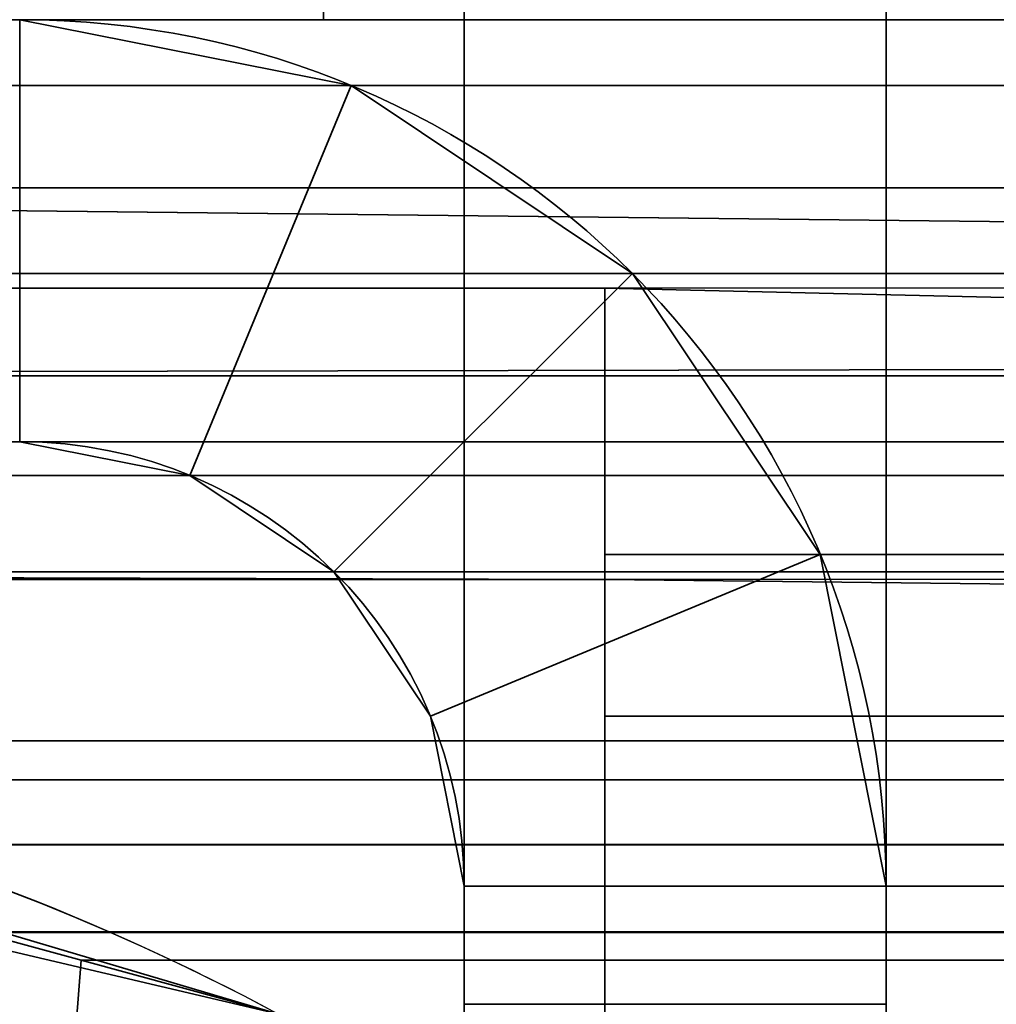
# Model space of a CAD drawing. Header units: millimetres. Extents: x -603 to 3703, y -120 to 249.
# Tile 889 of 1056: x 2495.92 to 2499.39, y 13.3 to 16.8. Entities that reach past the tile are written whole.
import ezdxf

# ---------------------------------------------------------------- set-up
doc = ezdxf.new("R2010")
doc.units = ezdxf.units.MM
doc.layers.add('151', color=7, linetype='Continuous', true_color=0xffffff)

# ---------------------------------------------------------------- blocks, each defined once
blk = doc.blocks.new('UG_SURFACE_003')
at = {"layer": '151', "color": 252, "linetype": 'Continuous', "lineweight": 35}
for points in [[(3702.5001, -30, 2213.0001), (3702.5001, 229.8, 2213.0001), (2297.4999, 229.8, 2213.0001), (2297.4999, -30, 2213.0001)], [(2447.5, -30, 2063), (2447.5, 229.8, 2063), (3552.5, 229.8, 2063), (3552.5, -30, 2063)]]:
    blk.add_3dface(points, dxfattribs=at)
blk = doc.blocks.new('UG_SURFACE_199')
at = {"layer": '151', "color": 41, "linetype": 'Continuous', "lineweight": 35}
for points in [[(2497, 18.8, -5), (2497, 16.8, -5), (2491.4999, 16.8, -5), (2490, 18.3, -5)], [(2490, 18.3, 2018.5001), (2491.4999, 16.8, 2017), (2497, 16.8, 2011.4999), (2497, 18.8, 2011.4999)], [(2497, 18.8, 2011.4999), (2497, 16.8, 2011.4999), (2497, 16.8, -5), (2497, 18.8, -5)], [(2491.4999, 16.8, 2017), (2491.4999, 16.8, -5), (2497, 16.8, -5), (2497, 16.8, 2011.4999)]]:
    blk.add_3dface(points, dxfattribs=at)
blk = doc.blocks.new('UG_SURFACE_206')
at = {"layer": '151', "color": 41, "linetype": 'Continuous', "lineweight": 35}
for points in [[(2497, 18.8, 2011.4999), (2497, 16.8, 2011.4999), (2491.4999, 16.8, 2017), (2490, 18.3, 2018.5001)], [(3503, 18.8, 2011.4999), (3503, 16.8, 2011.4999), (2497, 16.8, 2011.4999), (2497, 18.8, 2011.4999)], [(3508.5001, 16.8, 2017), (3510, 18.3, 2018.5001), (2490, 18.3, 2018.5001), (2491.4999, 16.8, 2017)], [(3503, 16.8, 2011.4999), (3508.5001, 16.8, 2017), (2491.4999, 16.8, 2017), (2497, 16.8, 2011.4999)]]:
    blk.add_3dface(points, dxfattribs=at)
blk = doc.blocks.new('UG_SURFACE_220')
at = {"layer": '151', "color": 252, "linetype": 'Continuous', "lineweight": 35}
for points in [[(2499.0001, 18.3, 65.3), (2499.0001, 13.3, 65.3), (2497.4999, 13.3, 65.3), (2497.4999, 18.3, 65.3)], [(2499.0001, 13.3, 76.7), (2499.0001, 18.3, 76.7), (2497.4999, 18.3, 76.7), (2497.4999, 13.3, 76.7)], [(2497.4999, 13.3, 1936.7), (2499.0001, 13.3, 1936.7), (2499.0001, 18.3, 1936.7), (2497.4999, 18.3, 1936.7)], [(2499.0001, 13.3, 1925.3), (2497.4999, 13.3, 1925.3), (2497.4999, 18.3, 1925.3), (2499.0001, 18.3, 1925.3)], [(2497.4999, 13.3, 1626.7), (2499.0001, 13.3, 1626.7), (2499.0001, 18.3, 1626.7), (2497.4999, 18.3, 1626.7)], [(2499.0001, 18.3, 1615.3001), (2499.0001, 13.3, 1615.3001), (2497.4999, 13.3, 1615.3001), (2497.4999, 18.3, 1615.3001)], [(2499.0001, 13.3, 1316.7), (2499.0001, 18.3, 1316.7), (2497.4999, 18.3, 1316.7), (2497.4999, 13.3, 1316.7)], [(2499.0001, 18.3, 1305.3), (2499.0001, 13.3, 1305.3), (2497.4999, 13.3, 1305.3), (2497.4999, 18.3, 1305.3)], [(2497.4999, 13.3, 1006.7), (2499.0001, 13.3, 1006.7), (2499.0001, 18.3, 1006.7), (2497.4999, 18.3, 1006.7)], [(2499.0001, 18.3, 995.3), (2499.0001, 13.3, 995.3), (2497.4999, 13.3, 995.3), (2497.4999, 18.3, 995.3)], [(2499.0001, 13.3, 696.7), (2499.0001, 18.3, 696.7), (2497.4999, 18.3, 696.7), (2497.4999, 13.3, 696.7)], [(2499.0001, 18.3, 685.3), (2499.0001, 13.3, 685.3), (2497.4999, 13.3, 685.3), (2497.4999, 18.3, 685.3)], [(2499.0001, 18.3, 375.3), (2499.0001, 13.3, 375.3), (2497.4999, 13.3, 375.3), (2497.4999, 18.3, 375.3)], [(2497.4999, 13.3, 76.7), (2497.4999, 18.3, 65.3), (2497.4999, 13.3, 65.3)], [(2497.4999, 13.3, 76.7), (2497.4999, 18.3, 76.7), (2497.4999, 18.3, 65.3)], [(2497.4999, 13.3, 386.7), (2497.4999, 18.3, 375.3), (2497.4999, 13.3, 375.3)], [(2497.4999, 13.3, 386.7), (2497.4999, 18.3, 386.7), (2497.4999, 18.3, 375.3)], [(2497.4999, 13.3, 1006.7), (2497.4999, 18.3, 1006.7), (2497.4999, 18.3, 995.3), (2497.4999, 13.3, 995.3)], [(2497.4999, 13.3, 1316.7), (2497.4999, 18.3, 1316.7), (2497.4999, 18.3, 1305.3), (2497.4999, 13.3, 1305.3)], [(2497.4999, 13.3, 696.7), (2497.4999, 18.3, 685.3), (2497.4999, 13.3, 685.3)], [(2497.4999, 13.3, 696.7), (2497.4999, 18.3, 696.7), (2497.4999, 18.3, 685.3)], [(2497.4999, 13.3, 1626.7), (2497.4999, 18.3, 1626.7), (2497.4999, 18.3, 1615.3001), (2497.4999, 13.3, 1615.3001)], [(2497.4999, 13.3, 1936.7), (2497.4999, 18.3, 1936.7), (2497.4999, 18.3, 1925.3), (2497.4999, 13.3, 1925.3)], [(2497.4999, 13.3, 386.7), (2499.0001, 13.3, 386.7), (2499.0001, 18.3, 386.7), (2497.4999, 18.3, 386.7)], [(2499.0001, 13.3, 1925.3), (2499.0001, 18.3, 1936.7), (2499.0001, 13.3, 1936.7)], [(2499.0001, 13.3, 1925.3), (2499.0001, 18.3, 1925.3), (2499.0001, 18.3, 1936.7)], [(2499.0001, 13.3, 1615.3001), (2499.0001, 18.3, 1615.3001), (2499.0001, 18.3, 1626.7), (2499.0001, 13.3, 1626.7)], [(2499.0001, 13.3, 1305.3), (2499.0001, 18.3, 1305.3), (2499.0001, 18.3, 1316.7), (2499.0001, 13.3, 1316.7)], [(2499.0001, 13.3, 995.3), (2499.0001, 18.3, 995.3), (2499.0001, 18.3, 1006.7), (2499.0001, 13.3, 1006.7)], [(2499.0001, 13.3, 685.3), (2499.0001, 18.3, 685.3), (2499.0001, 18.3, 696.7), (2499.0001, 13.3, 696.7)], [(2499.0001, 13.3, 375.3), (2499.0001, 18.3, 375.3), (2499.0001, 18.3, 386.7), (2499.0001, 13.3, 386.7)], [(2499.0001, 13.3, 65.3), (2499.0001, 18.3, 65.3), (2499.0001, 18.3, 76.7), (2499.0001, 13.3, 76.7)], [(2495.9199, 15.3, 2009.0001), (2496.5246, 15.1797, 2009.0001), (2497.0987, 16.5655, 2009.0001), (2495.9199, 16.8, 2009.0001)], [(2497.0987, 16.5655, 2009.0001), (2497.0987, 16.5655, 1939.2), (2495.9199, 16.8, 1939.2), (2495.9199, 16.8, 2009.0001)], [(2495.9199, 16.8, -7), (2497.0987, 16.5655, -7), (2496.5246, 15.1797, -7), (2495.9199, 15.3, -7)], [(2497.0987, 16.5655, 62.8), (2497.0987, 16.5655, -7), (2495.9199, 16.8, -7), (2495.9199, 16.8, 62.8)], [(2495.9199, 15.3, 62.8), (2496.5246, 15.1797, 62.8), (2497.0987, 16.5655, 62.8), (2495.9199, 16.8, 62.8)], [(2495.9199, 16.8, 1939.2), (2497.0987, 16.5655, 1939.2), (2496.5246, 15.1797, 1939.2), (2495.9199, 15.3, 1939.2)], [(2495.9199, 15.3, 1922.7999), (2496.5246, 15.1797, 1922.7999), (2497.0987, 16.5655, 1922.7999), (2495.9199, 16.8, 1922.7999)], [(2497.0987, 16.5655, 1922.7999), (2497.0987, 16.5655, 1629.2), (2495.9199, 16.8, 1629.2), (2495.9199, 16.8, 1922.7999)], [(2495.9199, 16.8, 1629.2), (2497.0987, 16.5655, 1629.2), (2496.5246, 15.1797, 1629.2), (2495.9199, 15.3, 1629.2)], [(2495.9199, 15.3, 1612.8), (2496.5246, 15.1797, 1612.8), (2497.0987, 16.5655, 1612.8), (2495.9199, 16.8, 1612.8)], [(2497.0987, 16.5655, 1612.8), (2497.0987, 16.5655, 1319.2), (2495.9199, 16.8, 1319.2), (2495.9199, 16.8, 1612.8)], [(2495.9199, 16.8, 1319.2), (2497.0987, 16.5655, 1319.2), (2496.5246, 15.1797, 1319.2), (2495.9199, 15.3, 1319.2)], [(2495.9199, 15.3, 1302.8001), (2496.5246, 15.1797, 1302.8001), (2497.0987, 16.5655, 1302.8001), (2495.9199, 16.8, 1302.8001)], [(2497.0987, 16.5655, 1302.8001), (2497.0987, 16.5655, 1009.2), (2495.9199, 16.8, 1009.2), (2495.9199, 16.8, 1302.8001)], [(2495.9199, 16.8, 1009.2), (2497.0987, 16.5655, 1009.2), (2496.5246, 15.1797, 1009.2), (2495.9199, 15.3, 1009.2)], [(2495.9199, 15.3, 992.8), (2496.5246, 15.1797, 992.8), (2497.0987, 16.5655, 992.8), (2495.9199, 16.8, 992.8)], [(2497.0987, 16.5655, 992.8), (2497.0987, 16.5655, 699.2), (2495.9199, 16.8, 699.2), (2495.9199, 16.8, 992.8)], [(2495.9199, 16.8, 699.2), (2497.0987, 16.5655, 699.2), (2496.5246, 15.1797, 699.2), (2495.9199, 15.3, 699.2)], [(2495.9199, 15.3, 682.8), (2496.5246, 15.1797, 682.8), (2497.0987, 16.5655, 682.8), (2495.9199, 16.8, 682.8)], [(2497.0987, 16.5655, 682.8), (2497.0987, 16.5655, 389.2), (2495.9199, 16.8, 389.2), (2495.9199, 16.8, 682.8)], [(2495.9199, 16.8, 389.2), (2497.0987, 16.5655, 389.2), (2496.5246, 15.1797, 389.2), (2495.9199, 15.3, 389.2)], [(2497.0987, 16.5655, 372.8), (2497.0987, 16.5655, 79.2), (2495.9199, 16.8, 79.2), (2495.9199, 16.8, 372.8)], [(2495.9199, 16.8, 79.2), (2497.0987, 16.5655, 79.2), (2496.5246, 15.1797, 79.2), (2495.9199, 15.3, 79.2)], [(2495.9199, 15.3, 372.8), (2496.5246, 15.1797, 372.8), (2497.0987, 16.5655, 372.8), (2495.9199, 16.8, 372.8)], [(2496.5246, 15.1797, 2009.0001), (2497.0372, 14.8372, 2009.0001), (2498.0979, 15.8979, 2009.0001), (2497.0987, 16.5655, 2009.0001)], [(2497.0987, 16.5655, -7), (2498.0979, 15.8979, -7), (2497.0372, 14.8372, -7), (2496.5246, 15.1797, -7)], [(2496.5246, 15.1797, 62.8), (2497.0372, 14.8372, 62.8), (2498.0979, 15.8979, 62.8), (2497.0987, 16.5655, 62.8)], [(2497.0987, 16.5655, 1939.2), (2498.0979, 15.8979, 1939.2), (2497.0372, 14.8372, 1939.2), (2496.5246, 15.1797, 1939.2)], [(2496.5246, 15.1797, 1922.7999), (2497.0372, 14.8372, 1922.7999), (2498.0979, 15.8979, 1922.7999), (2497.0987, 16.5655, 1922.7999)], [(2497.0987, 16.5655, 1629.2), (2498.0979, 15.8979, 1629.2), (2497.0372, 14.8372, 1629.2), (2496.5246, 15.1797, 1629.2)], [(2496.5246, 15.1797, 1612.8), (2497.0372, 14.8372, 1612.8), (2498.0979, 15.8979, 1612.8), (2497.0987, 16.5655, 1612.8)], [(2497.0987, 16.5655, 1319.2), (2498.0979, 15.8979, 1319.2), (2497.0372, 14.8372, 1319.2), (2496.5246, 15.1797, 1319.2)], [(2496.5246, 15.1797, 1302.8001), (2497.0372, 14.8372, 1302.8001), (2498.0979, 15.8979, 1302.8001), (2497.0987, 16.5655, 1302.8001)], [(2497.0987, 16.5655, 1009.2), (2498.0979, 15.8979, 1009.2), (2497.0372, 14.8372, 1009.2), (2496.5246, 15.1797, 1009.2)], [(2496.5246, 15.1797, 992.8), (2497.0372, 14.8372, 992.8), (2498.0979, 15.8979, 992.8), (2497.0987, 16.5655, 992.8)], [(2497.0987, 16.5655, 699.2), (2498.0979, 15.8979, 699.2), (2497.0372, 14.8372, 699.2), (2496.5246, 15.1797, 699.2)], [(2496.5246, 15.1797, 682.8), (2497.0372, 14.8372, 682.8), (2498.0979, 15.8979, 682.8), (2497.0987, 16.5655, 682.8)], [(2497.0987, 16.5655, 389.2), (2498.0979, 15.8979, 389.2), (2497.0372, 14.8372, 389.2), (2496.5246, 15.1797, 389.2)], [(2497.0987, 16.5655, 79.2), (2498.0979, 15.8979, 79.2), (2497.0372, 14.8372, 79.2), (2496.5246, 15.1797, 79.2)], [(2496.5246, 15.1797, 372.8), (2497.0372, 14.8372, 372.8), (2498.0979, 15.8979, 372.8), (2497.0987, 16.5655, 372.8)], [(2498.0979, 15.8979, 2009.0001), (2498.0979, 15.8979, 1939.2), (2497.0987, 16.5655, 1939.2), (2497.0987, 16.5655, 2009.0001)], [(2498.0979, 15.8979, 62.8), (2498.0979, 15.8979, -7), (2497.0987, 16.5655, -7), (2497.0987, 16.5655, 62.8)], [(2498.0979, 15.8979, 1922.7999), (2498.0979, 15.8979, 1629.2), (2497.0987, 16.5655, 1629.2), (2497.0987, 16.5655, 1922.7999)], [(2498.0979, 15.8979, 1612.8), (2498.0979, 15.8979, 1319.2), (2497.0987, 16.5655, 1319.2), (2497.0987, 16.5655, 1612.8)], [(2498.0979, 15.8979, 1302.8001), (2498.0979, 15.8979, 1009.2), (2497.0987, 16.5655, 1009.2), (2497.0987, 16.5655, 1302.8001)], [(2498.0979, 15.8979, 992.8), (2498.0979, 15.8979, 699.2), (2497.0987, 16.5655, 699.2), (2497.0987, 16.5655, 992.8)], [(2498.0979, 15.8979, 682.8), (2498.0979, 15.8979, 389.2), (2497.0987, 16.5655, 389.2), (2497.0987, 16.5655, 682.8)], [(2498.0979, 15.8979, 372.8), (2498.0979, 15.8979, 79.2), (2497.0987, 16.5655, 79.2), (2497.0987, 16.5655, 372.8)], [(2498.7655, 14.8987, 2009.0001), (2498.0979, 15.8979, 2009.0001), (2497.0372, 14.8372, 2009.0001), (2497.3798, 14.3246, 2009.0001)], [(2497.3798, 14.3246, -7), (2497.0372, 14.8372, -7), (2498.0979, 15.8979, -7), (2498.7655, 14.8987, -7)], [(2498.7655, 14.8987, 62.8), (2498.0979, 15.8979, 62.8), (2497.0372, 14.8372, 62.8), (2497.3798, 14.3246, 62.8)], [(2497.3798, 14.3246, 1939.2), (2497.0372, 14.8372, 1939.2), (2498.0979, 15.8979, 1939.2), (2498.7655, 14.8987, 1939.2)], [(2498.7655, 14.8987, 1922.7999), (2498.0979, 15.8979, 1922.7999), (2497.0372, 14.8372, 1922.7999), (2497.3798, 14.3246, 1922.7999)], [(2497.3798, 14.3246, 1629.2), (2497.0372, 14.8372, 1629.2), (2498.0979, 15.8979, 1629.2), (2498.7655, 14.8987, 1629.2)], [(2498.7655, 14.8987, 1612.8), (2498.0979, 15.8979, 1612.8), (2497.0372, 14.8372, 1612.8), (2497.3798, 14.3246, 1612.8)], [(2497.3798, 14.3246, 1319.2), (2497.0372, 14.8372, 1319.2), (2498.0979, 15.8979, 1319.2), (2498.7655, 14.8987, 1319.2)], [(2498.7655, 14.8987, 1302.8001), (2498.0979, 15.8979, 1302.8001), (2497.0372, 14.8372, 1302.8001), (2497.3798, 14.3246, 1302.8001)], [(2497.3798, 14.3246, 1009.2), (2497.0372, 14.8372, 1009.2), (2498.0979, 15.8979, 1009.2), (2498.7655, 14.8987, 1009.2)], [(2498.7655, 14.8987, 992.8), (2498.0979, 15.8979, 992.8), (2497.0372, 14.8372, 992.8), (2497.3798, 14.3246, 992.8)], [(2497.3798, 14.3246, 699.2), (2497.0372, 14.8372, 699.2), (2498.0979, 15.8979, 699.2), (2498.7655, 14.8987, 699.2)], [(2498.7655, 14.8987, 682.8), (2498.0979, 15.8979, 682.8), (2497.0372, 14.8372, 682.8), (2497.3798, 14.3246, 682.8)], [(2497.3798, 14.3246, 389.2), (2497.0372, 14.8372, 389.2), (2498.0979, 15.8979, 389.2), (2498.7655, 14.8987, 389.2)], [(2497.3798, 14.3246, 79.2), (2497.0372, 14.8372, 79.2), (2498.0979, 15.8979, 79.2), (2498.7655, 14.8987, 79.2)], [(2498.7655, 14.8987, 372.8), (2498.0979, 15.8979, 372.8), (2497.0372, 14.8372, 372.8), (2497.3798, 14.3246, 372.8)], [(2498.7655, 14.8987, 2009.0001), (2498.7655, 14.8987, 1939.2), (2498.0979, 15.8979, 1939.2), (2498.0979, 15.8979, 2009.0001)], [(2498.7655, 14.8987, 62.8), (2498.7655, 14.8987, -7), (2498.0979, 15.8979, -7), (2498.0979, 15.8979, 62.8)], [(2498.7655, 14.8987, 1922.7999), (2498.7655, 14.8987, 1629.2), (2498.0979, 15.8979, 1629.2), (2498.0979, 15.8979, 1922.7999)], [(2498.7655, 14.8987, 1612.8), (2498.7655, 14.8987, 1319.2), (2498.0979, 15.8979, 1319.2), (2498.0979, 15.8979, 1612.8)], [(2498.7655, 14.8987, 1302.8001), (2498.7655, 14.8987, 1009.2), (2498.0979, 15.8979, 1009.2), (2498.0979, 15.8979, 1302.8001)], [(2498.7655, 14.8987, 992.8), (2498.7655, 14.8987, 699.2), (2498.0979, 15.8979, 699.2), (2498.0979, 15.8979, 992.8)], [(2498.7655, 14.8987, 682.8), (2498.7655, 14.8987, 389.2), (2498.0979, 15.8979, 389.2), (2498.0979, 15.8979, 682.8)], [(2498.7655, 14.8987, 372.8), (2498.7655, 14.8987, 79.2), (2498.0979, 15.8979, 79.2), (2498.0979, 15.8979, 372.8)], [(2495.9199, 15.3, 2009.0001), (2495.9199, 15.3, 1939.2), (2496.5246, 15.1797, 1939.2), (2496.5246, 15.1797, 2009.0001)], [(2495.9199, 15.3, 62.8), (2495.9199, 15.3, -7), (2496.5246, 15.1797, -7), (2496.5246, 15.1797, 62.8)], [(2495.9199, 15.3, 1922.7999), (2495.9199, 15.3, 1629.2), (2496.5246, 15.1797, 1629.2), (2496.5246, 15.1797, 1922.7999)], [(2495.9199, 15.3, 1612.8), (2495.9199, 15.3, 1319.2), (2496.5246, 15.1797, 1319.2), (2496.5246, 15.1797, 1612.8)], [(2495.9199, 15.3, 1302.8001), (2495.9199, 15.3, 1009.2), (2496.5246, 15.1797, 1009.2), (2496.5246, 15.1797, 1302.8001)], [(2495.9199, 15.3, 992.8), (2495.9199, 15.3, 699.2), (2496.5246, 15.1797, 699.2), (2496.5246, 15.1797, 992.8)], [(2495.9199, 15.3, 682.8), (2495.9199, 15.3, 389.2), (2496.5246, 15.1797, 389.2), (2496.5246, 15.1797, 682.8)], [(2495.9199, 15.3, 372.8), (2495.9199, 15.3, 79.2), (2496.5246, 15.1797, 79.2), (2496.5246, 15.1797, 372.8)], [(2496.5246, 15.1797, 2009.0001), (2496.5246, 15.1797, 1939.2), (2497.0372, 14.8372, 1939.2), (2497.0372, 14.8372, 2009.0001)], [(2496.5246, 15.1797, 62.8), (2496.5246, 15.1797, -7), (2497.0372, 14.8372, -7), (2497.0372, 14.8372, 62.8)], [(2496.5246, 15.1797, 1922.7999), (2496.5246, 15.1797, 1629.2), (2497.0372, 14.8372, 1629.2), (2497.0372, 14.8372, 1922.7999)], [(2496.5246, 15.1797, 1612.8), (2496.5246, 15.1797, 1319.2), (2497.0372, 14.8372, 1319.2), (2497.0372, 14.8372, 1612.8)], [(2496.5246, 15.1797, 1302.8001), (2496.5246, 15.1797, 1009.2), (2497.0372, 14.8372, 1009.2), (2497.0372, 14.8372, 1302.8001)], [(2496.5246, 15.1797, 992.8), (2496.5246, 15.1797, 699.2), (2497.0372, 14.8372, 699.2), (2497.0372, 14.8372, 992.8)], [(2496.5246, 15.1797, 682.8), (2496.5246, 15.1797, 389.2), (2497.0372, 14.8372, 389.2), (2497.0372, 14.8372, 682.8)], [(2496.5246, 15.1797, 372.8), (2496.5246, 15.1797, 79.2), (2497.0372, 14.8372, 79.2), (2497.0372, 14.8372, 372.8)], [(2499.0001, 13.72, 2009.0001), (2498.7655, 14.8987, 2009.0001), (2497.3798, 14.3246, 2009.0001), (2497.4999, 13.72, 2009.0001)], [(2497.4999, 13.72, -7), (2497.3798, 14.3246, -7), (2498.7655, 14.8987, -7), (2499.0001, 13.72, -7)], [(2499.0001, 13.72, 62.8), (2498.7655, 14.8987, 62.8), (2497.3798, 14.3246, 62.8), (2497.4999, 13.72, 62.8)], [(2497.4999, 13.72, 1939.2), (2497.3798, 14.3246, 1939.2), (2498.7655, 14.8987, 1939.2), (2499.0001, 13.72, 1939.2)], [(2499.0001, 13.72, 1922.7999), (2498.7655, 14.8987, 1922.7999), (2497.3798, 14.3246, 1922.7999), (2497.4999, 13.72, 1922.7999)], [(2497.4999, 13.72, 1629.2), (2497.3798, 14.3246, 1629.2), (2498.7655, 14.8987, 1629.2), (2499.0001, 13.72, 1629.2)], [(2499.0001, 13.72, 1612.8), (2498.7655, 14.8987, 1612.8), (2497.3798, 14.3246, 1612.8), (2497.4999, 13.72, 1612.8)], [(2497.4999, 13.72, 1319.2), (2497.3798, 14.3246, 1319.2), (2498.7655, 14.8987, 1319.2), (2499.0001, 13.72, 1319.2)], [(2499.0001, 13.72, 1302.8001), (2498.7655, 14.8987, 1302.8001), (2497.3798, 14.3246, 1302.8001), (2497.4999, 13.72, 1302.8001)], [(2497.4999, 13.72, 1009.2), (2497.3798, 14.3246, 1009.2), (2498.7655, 14.8987, 1009.2), (2499.0001, 13.72, 1009.2)], [(2499.0001, 13.72, 992.8), (2498.7655, 14.8987, 992.8), (2497.3798, 14.3246, 992.8), (2497.4999, 13.72, 992.8)], [(2497.4999, 13.72, 699.2), (2497.3798, 14.3246, 699.2), (2498.7655, 14.8987, 699.2), (2499.0001, 13.72, 699.2)], [(2499.0001, 13.72, 682.8), (2498.7655, 14.8987, 682.8), (2497.3798, 14.3246, 682.8), (2497.4999, 13.72, 682.8)], [(2497.4999, 13.72, 389.2), (2497.3798, 14.3246, 389.2), (2498.7655, 14.8987, 389.2), (2499.0001, 13.72, 389.2)], [(2497.4999, 13.72, 79.2), (2497.3798, 14.3246, 79.2), (2498.7655, 14.8987, 79.2), (2499.0001, 13.72, 79.2)], [(2499.0001, 13.72, 372.8), (2498.7655, 14.8987, 372.8), (2497.3798, 14.3246, 372.8), (2497.4999, 13.72, 372.8)], [(2499.0001, 13.72, 2009.0001), (2499.0001, 13.72, 1939.2), (2498.7655, 14.8987, 1939.2), (2498.7655, 14.8987, 2009.0001)], [(2499.0001, 13.72, 62.8), (2499.0001, 13.72, -7), (2498.7655, 14.8987, -7), (2498.7655, 14.8987, 62.8)], [(2499.0001, 13.72, 1922.7999), (2499.0001, 13.72, 1629.2), (2498.7655, 14.8987, 1629.2), (2498.7655, 14.8987, 1922.7999)], [(2499.0001, 13.72, 1612.8), (2499.0001, 13.72, 1319.2), (2498.7655, 14.8987, 1319.2), (2498.7655, 14.8987, 1612.8)], [(2499.0001, 13.72, 1302.8001), (2499.0001, 13.72, 1009.2), (2498.7655, 14.8987, 1009.2), (2498.7655, 14.8987, 1302.8001)], [(2499.0001, 13.72, 992.8), (2499.0001, 13.72, 699.2), (2498.7655, 14.8987, 699.2), (2498.7655, 14.8987, 992.8)], [(2499.0001, 13.72, 682.8), (2499.0001, 13.72, 389.2), (2498.7655, 14.8987, 389.2), (2498.7655, 14.8987, 682.8)], [(2499.0001, 13.72, 372.8), (2499.0001, 13.72, 79.2), (2498.7655, 14.8987, 79.2), (2498.7655, 14.8987, 372.8)], [(2497.0372, 14.8372, 2009.0001), (2497.0372, 14.8372, 1939.2), (2497.3798, 14.3246, 1939.2), (2497.3798, 14.3246, 2009.0001)], [(2497.0372, 14.8372, 62.8), (2497.0372, 14.8372, -7), (2497.3798, 14.3246, -7), (2497.3798, 14.3246, 62.8)], [(2497.0372, 14.8372, 1922.7999), (2497.0372, 14.8372, 1629.2), (2497.3798, 14.3246, 1629.2), (2497.3798, 14.3246, 1922.7999)], [(2497.0372, 14.8372, 1612.8), (2497.0372, 14.8372, 1319.2), (2497.3798, 14.3246, 1319.2), (2497.3798, 14.3246, 1612.8)], [(2497.0372, 14.8372, 1302.8001), (2497.0372, 14.8372, 1009.2), (2497.3798, 14.3246, 1009.2), (2497.3798, 14.3246, 1302.8001)], [(2497.0372, 14.8372, 992.8), (2497.0372, 14.8372, 699.2), (2497.3798, 14.3246, 699.2), (2497.3798, 14.3246, 992.8)], [(2497.0372, 14.8372, 682.8), (2497.0372, 14.8372, 389.2), (2497.3798, 14.3246, 389.2), (2497.3798, 14.3246, 682.8)], [(2497.0372, 14.8372, 372.8), (2497.0372, 14.8372, 79.2), (2497.3798, 14.3246, 79.2), (2497.3798, 14.3246, 372.8)], [(2497.3798, 14.3246, 2009.0001), (2497.3798, 14.3246, 1939.2), (2497.4999, 13.72, 1939.2), (2497.4999, 13.72, 2009.0001)], [(2497.3798, 14.3246, 62.8), (2497.3798, 14.3246, -7), (2497.4999, 13.72, -7), (2497.4999, 13.72, 62.8)], [(2497.3798, 14.3246, 1922.7999), (2497.3798, 14.3246, 1629.2), (2497.4999, 13.72, 1629.2), (2497.4999, 13.72, 1922.7999)], [(2497.3798, 14.3246, 1612.8), (2497.3798, 14.3246, 1319.2), (2497.4999, 13.72, 1319.2), (2497.4999, 13.72, 1612.8)], [(2497.3798, 14.3246, 1302.8001), (2497.3798, 14.3246, 1009.2), (2497.4999, 13.72, 1009.2), (2497.4999, 13.72, 1302.8001)], [(2497.3798, 14.3246, 992.8), (2497.3798, 14.3246, 699.2), (2497.4999, 13.72, 699.2), (2497.4999, 13.72, 992.8)], [(2497.3798, 14.3246, 682.8), (2497.3798, 14.3246, 389.2), (2497.4999, 13.72, 389.2), (2497.4999, 13.72, 682.8)], [(2497.3798, 14.3246, 372.8), (2497.3798, 14.3246, 79.2), (2497.4999, 13.72, 79.2), (2497.4999, 13.72, 372.8)], [(2497.4999, 13.72, 2009.0001), (2497.4999, 5.3, 2009.0001), (2499.0001, 5.3, 2009.0001), (2499.0001, 13.72, 2009.0001)], [(2499.0001, 13.72, -7), (2499.0001, 5.3, -7), (2497.4999, 5.3, -7), (2497.4999, 13.72, -7)], [(2497.4999, 13.72, 62.8), (2497.4999, 13.3, 62.8), (2499.0001, 13.3, 62.8), (2499.0001, 13.72, 62.8)], [(2499.0001, 13.72, 1939.2), (2499.0001, 13.3, 1939.2), (2497.4999, 13.3, 1939.2), (2497.4999, 13.72, 1939.2)], [(2497.4999, 13.72, 1922.7999), (2497.4999, 13.3, 1922.7999), (2499.0001, 13.3, 1922.7999), (2499.0001, 13.72, 1922.7999)], [(2499.0001, 13.72, 1629.2), (2499.0001, 13.3, 1629.2), (2497.4999, 13.3, 1629.2), (2497.4999, 13.72, 1629.2)], [(2497.4999, 13.72, 1612.8), (2497.4999, 13.3, 1612.8), (2499.0001, 13.3, 1612.8), (2499.0001, 13.72, 1612.8)], [(2499.0001, 13.72, 1319.2), (2499.0001, 13.3, 1319.2), (2497.4999, 13.3, 1319.2), (2497.4999, 13.72, 1319.2)], [(2497.4999, 13.72, 1302.8001), (2497.4999, 13.3, 1302.8001), (2499.0001, 13.3, 1302.8001), (2499.0001, 13.72, 1302.8001)], [(2499.0001, 13.72, 1009.2), (2499.0001, 13.3, 1009.2), (2497.4999, 13.3, 1009.2), (2497.4999, 13.72, 1009.2)], [(2497.4999, 13.72, 992.8), (2497.4999, 13.3, 992.8), (2499.0001, 13.3, 992.8), (2499.0001, 13.72, 992.8)], [(2499.0001, 13.72, 699.2), (2499.0001, 13.3, 699.2), (2497.4999, 13.3, 699.2), (2497.4999, 13.72, 699.2)], [(2497.4999, 13.72, 682.8), (2497.4999, 13.3, 682.8), (2499.0001, 13.3, 682.8), (2499.0001, 13.72, 682.8)], [(2499.0001, 13.72, 389.2), (2499.0001, 13.3, 389.2), (2497.4999, 13.3, 389.2), (2497.4999, 13.72, 389.2)], [(2499.0001, 13.72, 79.2), (2499.0001, 13.3, 79.2), (2497.4999, 13.3, 79.2), (2497.4999, 13.72, 79.2)], [(2497.4999, 13.72, 372.8), (2497.4999, 13.3, 372.8), (2499.0001, 13.3, 372.8), (2499.0001, 13.72, 372.8)], [(2497.4999, 13.3, 62.8), (2497.4999, 13.72, 62.8), (2497.4999, 13.72, -7), (2497.4999, 5.3, -7)], [(2497.4999, 13.3, 372.8), (2497.4999, 13.72, 79.2), (2497.4999, 13.3, 79.2)], [(2497.4999, 13.3, 372.8), (2497.4999, 13.72, 372.8), (2497.4999, 13.72, 79.2)], [(2497.4999, 13.3, 682.8), (2497.4999, 13.72, 389.2), (2497.4999, 13.3, 389.2)], [(2497.4999, 13.3, 1302.8001), (2497.4999, 13.72, 1302.8001), (2497.4999, 13.72, 1009.2), (2497.4999, 13.3, 1009.2)], [(2497.4999, 13.3, 682.8), (2497.4999, 13.72, 682.8), (2497.4999, 13.72, 389.2)], [(2497.4999, 13.3, 1612.8), (2497.4999, 13.72, 1612.8), (2497.4999, 13.72, 1319.2), (2497.4999, 13.3, 1319.2)], [(2497.4999, 13.3, 992.8), (2497.4999, 13.72, 992.8), (2497.4999, 13.72, 699.2), (2497.4999, 13.3, 699.2)], [(2497.4999, 13.3, 1922.7999), (2497.4999, 13.72, 1922.7999), (2497.4999, 13.72, 1629.2), (2497.4999, 13.3, 1629.2)], [(2497.4999, 5.3, 2009.0001), (2497.4999, 13.72, 2009.0001), (2497.4999, 13.72, 1939.2), (2497.4999, 13.3, 1939.2)], [(2499.0001, 13.3, 1629.2), (2499.0001, 13.72, 1629.2), (2499.0001, 13.72, 1922.7999), (2499.0001, 13.3, 1922.7999)], [(2499.0001, 13.3, 1319.2), (2499.0001, 13.72, 1319.2), (2499.0001, 13.72, 1612.8), (2499.0001, 13.3, 1612.8)], [(2499.0001, 13.3, 1009.2), (2499.0001, 13.72, 1009.2), (2499.0001, 13.72, 1302.8001), (2499.0001, 13.3, 1302.8001)], [(2499.0001, 13.3, 699.2), (2499.0001, 13.72, 699.2), (2499.0001, 13.72, 992.8), (2499.0001, 13.3, 992.8)], [(2499.0001, 13.3, 389.2), (2499.0001, 13.72, 389.2), (2499.0001, 13.72, 682.8), (2499.0001, 13.3, 682.8)], [(2499.0001, 13.3, 79.2), (2499.0001, 13.72, 79.2), (2499.0001, 13.72, 372.8), (2499.0001, 13.3, 372.8)], [(2499.0001, 5.3, -7), (2499.0001, 13.72, -7), (2499.0001, 13.72, 62.8), (2499.0001, 13.3, 62.8)], [(2499.0001, 13.3, 1939.2), (2499.0001, 13.72, 1939.2), (2499.0001, 13.72, 2009.0001), (2499.0001, 5.3, 2009.0001)]]:
    blk.add_3dface(points, dxfattribs=at)
blk = doc.blocks.new('UG_SURFACE_221')
at = {"layer": '151', "color": 252, "linetype": 'Continuous', "lineweight": 35}
for points in [[(2539.7999, 17.2013, 2020.7655), (2488.5001, 17.2013, 2020.7655), (2488.5001, 16.2021, 2020.098), (2539.7999, 16.2021, 2020.098)], [(2542.3, 16.8, 2017.92), (2488.5001, 16.8, 2017.92), (2488.5001, 16.9203, 2018.5246), (2542.3, 16.9203, 2018.5246)], [(2488.5001, 16.8, 2012.5799), (2539.7999, 16.8, 2012.5799), (2539.7999, 16.5655, 2011.4014), (2488.5001, 16.5655, 2011.4014)], [(2556.2, 16.8, 2015.9006), (2539.7999, 16.8, 2015.9006), (2488.5001, 16.8, 2017.92), (2542.3, 16.8, 2017.92)], [(2539.7999, 16.8, 2015.9006), (2539.7999, 16.8, 2012.5799), (2488.5001, 16.8, 2012.5799), (2488.5001, 16.8, 2017.92)], [(2488.5001, 16.5655, 2011.4014), (2539.7999, 16.5655, 2011.4014), (2539.7999, 15.8979, 2010.4022), (2488.5001, 15.8979, 2010.4022)], [(2539.7999, 15.6376, 2019.3219), (2488.5001, 16.2021, 2020.098), (2488.5001, 15.5345, 2019.0988)], [(2539.7999, 15.6376, 2019.3219), (2539.7999, 16.2021, 2020.098), (2488.5001, 16.2021, 2020.098)], [(2497.9999, 15.8451, 2010.3505), (2488.5001, 15.8451, 2010.3505), (2488.5001, 15.8979, 2010.4022), (2539.7999, 15.8979, 2010.4022)], [(2497.9999, 15.8451, 2010.3505), (2539.7999, 15.8979, 2010.4022), (2539.7999, 14.8987, 2009.7344)], [(2497.9999, 14.8102, 2011.4362), (2488.5001, 14.8102, 2011.4362), (2488.5001, 15.8451, 2010.3505), (2497.9999, 15.8451, 2010.3505)], [(2539.7999, 14.8987, 2009.7344), (2497.9999, 14.8987, 2009.7344), (2497.9999, 15.8451, 2010.3505)], [(2497.9999, 14.3246, 2011.1203), (2497.9999, 14.8102, 2011.4362), (2497.9999, 15.8451, 2010.3505), (2497.9999, 14.8987, 2009.7344)], [(2488.5001, 15.5345, 2019.0988), (2542.3, 15.5345, 2019.0988), (2539.7999, 15.6376, 2019.3219)], [(2542.3, 15.5345, 2019.0988), (2488.5001, 15.5345, 2019.0988), (2488.5001, 15.3, 2017.92), (2542.3, 15.3, 2017.92)], [(2488.5001, 15.1797, 2011.9753), (2539.7999, 15.1797, 2011.9753), (2539.7999, 15.3, 2012.5799), (2488.5001, 15.3, 2012.5799)], [(2542.3, 15.3, 2017.92), (2488.5001, 15.3, 2017.92), (2539.7999, 15.3, 2015.9006), (2556.2, 15.3, 2015.9006)], [(2488.5001, 15.3, 2017.92), (2488.5001, 15.3, 2012.5799), (2539.7999, 15.3, 2012.5799), (2539.7999, 15.3, 2015.9006)], [(2488.5001, 14.8372, 2011.4627), (2539.7999, 14.8372, 2011.4627), (2539.7999, 15.1797, 2011.9753), (2488.5001, 15.1797, 2011.9753)], [(2497.9999, 14.8987, 2009.7344), (2539.7999, 14.8987, 2009.7344), (2539.7999, 13.72, 2009.5), (2497.9999, 13.72, 2009.5)], [(2497.9999, 13.72, 2010.9999), (2497.9999, 14.3246, 2011.1203), (2497.9999, 14.8987, 2009.7344), (2497.9999, 13.72, 2009.5)], [(2539.7999, 14.8372, 2011.4627), (2488.5001, 14.8372, 2011.4627), (2497.9999, 14.8102, 2011.4362)], [(2488.5001, 14.8372, 2011.4627), (2488.5001, 14.8102, 2011.4362), (2497.9999, 14.8102, 2011.4362)], [(2497.9999, 14.8102, 2011.4362), (2539.7999, 14.3246, 2011.1203), (2539.7999, 14.8372, 2011.4627)], [(2497.9999, 14.8102, 2011.4362), (2497.9999, 14.3246, 2011.1203), (2539.7999, 14.3246, 2011.1203)], [(2497.9999, 13.72, 2010.9999), (2539.7999, 13.72, 2010.9999), (2539.7999, 14.3246, 2011.1203), (2497.9999, 14.3246, 2011.1203)], [(2497.9999, 13.72, 2009.5), (2497.9999, 9.8, 2009.5), (2497.9999, 9.8, 2010.9999), (2497.9999, 13.72, 2010.9999)], [(2539.7999, 13.72, 2009.5), (2539.7999, 13.3, 2009.5), (2502.5001, 5.3, 2009.5), (2497.9999, 9.8, 2009.5)], [(2497.9999, 9.8, 2009.5), (2497.9999, 13.72, 2009.5), (2539.7999, 13.72, 2009.5)], [(2539.7999, 13.3, 2010.9999), (2539.7999, 13.72, 2010.9999), (2497.9999, 13.72, 2010.9999), (2497.9999, 9.8, 2010.9999)]]:
    blk.add_3dface(points, dxfattribs=at)
blk = doc.blocks.new('UG_SURFACE_223')
at = {"layer": '151', "color": 7, "linetype": 'Continuous', "lineweight": 35}
for points in [[(2494.1604, 14.0599, -7), (2494.1571, 13.8955, 2014.343), (2496.8369, 13.2666, 2011.663)], [(2496.8369, 13.2666, 2011.663), (2496.8369, 13.2666, -7), (2494.1604, 14.0599, -7)], [(2494.1604, 14.0599, -7), (2496.8369, 13.2666, -7), (2496.0678, 12.5427, -7), (2494.5545, 12.9202, -7)], [(2494.5757, 12.9535, 2013.9244), (2496.0678, 12.5427, 2012.4321), (2496.8369, 13.2666, 2011.663), (2494.1571, 13.8955, 2014.343)]]:
    blk.add_3dface(points, dxfattribs=at)
blk = doc.blocks.new('UG_SURFACE_224')
at = {"layer": '151', "color": 7, "linetype": 'Continuous', "lineweight": 35}
for points in [[(2491.3032, 13.8666, 2017.1969), (3508.6968, 13.8666, 2017.1969), (3506.7186, 14.2362, 2015.2187)], [(2493.2814, 14.2362, 2015.2187), (2491.3032, 13.8666, 2017.1969), (3506.7186, 14.2362, 2015.2187)], [(3506.7186, 14.2362, 2015.2187), (3506.2118, 14.0979, 2014.7116), (2493.7882, 14.0979, 2014.7116), (2493.2814, 14.2362, 2015.2187)], [(2493.7882, 14.0979, 2014.7116), (2496.1381, 13.4572, 2012.3618), (2496.0678, 12.5427, 2012.4321), (2494.1967, 12.9778, 2014.3034)], [(2493.7882, 14.0979, 2014.7116), (3506.2118, 14.0979, 2014.7116), (3503.8619, 13.4572, 2012.3618), (2496.1381, 13.4572, 2012.3618)], [(3510.35, 13.5578, 2018.8501), (3508.6968, 13.8666, 2017.1969), (2491.3032, 13.8666, 2017.1969), (2489.65, 13.5578, 2018.8501)], [(2489.65, 13.5578, 2018.8501), (2488.848, 13.1555, 2019.6519), (3511.152, 13.1555, 2019.6519)], [(2489.65, 13.5578, 2018.8501), (3511.152, 13.1555, 2019.6519), (3510.35, 13.5578, 2018.8501)], [(2496.2695, 12.3772, 2012.2304), (2496.0678, 12.5427, 2012.4321), (2496.1381, 13.4572, 2012.3618), (2496.8369, 13.2666, 2011.663)], [(2496.1381, 13.4572, 2012.3618), (3503.8619, 13.4572, 2012.3618), (3503.1631, 13.2666, 2011.663), (2496.8369, 13.2666, 2011.663)]]:
    blk.add_3dface(points, dxfattribs=at)
blk = doc.blocks.new('UG_SURFACE_230')
at = {"layer": '151', "color": 252, "linetype": 'Continuous', "lineweight": 35}
for points in [[(2486.0001, -46.92, 2022.5), (3513.9999, -46.92, 2022.5), (3513.9999, 62.92, 2022.5), (2486.0001, 62.92, 2022.5)], [(2487.5, -46.92, 2020.9999), (2487.5, 62.92, 2020.9999), (3512.5, 62.92, 2020.9999), (3512.5, -46.92, 2020.9999)]]:
    blk.add_3dface(points, dxfattribs=at)

msp = doc.modelspace()

# ---------------------------------------------------------------- linework, layer by layer
at = {"layer": '151', "color": 252, "linetype": 'Continuous', "lineweight": -3, "true_color": 0x939598}
for p, q in [((2497.5, 13.3, 1316.7), (2497.5, 18.3, 1316.7)), ((2497.5, 13.3, 696.7), (2497.5, 18.3, 696.7)), ((2497.5, 13.3, 1925.3), (2497.5, 18.3, 1925.3)), ((2497.5, 13.3, 386.7), (2497.5, 18.3, 386.7)), ((2497.5, 18.3, 1615.3), (2497.5, 13.3, 1615.3)), ((2497.5, 13.3, 1626.7), (2497.5, 18.3, 1626.7)), ((2497.5, 18.3, 65.3), (2497.5, 13.3, 65.3)), ((2497.5, 18.3, 375.3), (2497.5, 13.3, 375.3)), ((2497.5, 13.3, 1006.7), (2497.5, 18.3, 1006.7)), ((2497.5, 18.3, 685.3), (2497.5, 13.3, 685.3)), ((2497.5, 13.3, 76.7), (2497.5, 18.3, 76.7)), ((2497.5, 18.3, 1936.7), (2497.5, 13.3, 1936.7)), ((2497.5, 18.3, 995.3), (2497.5, 13.3, 995.3)), ((2497.5, 18.3, 1305.3), (2497.5, 13.3, 1305.3)), ((2499, 18.3, 995.3), (2499, 13.3, 995.3)), ((2499, 18.3, 65.3), (2499, 13.3, 65.3)), ((2499, 13.3, 1626.7), (2499, 18.3, 1626.7)), ((2499, 18.3, 1305.3), (2499, 13.3, 1305.3)), ((2499, 13.3, 696.7), (2499, 18.3, 696.7)), ((2499, 13.3, 1316.7), (2499, 18.3, 1316.7)), ((2499, 13.3, 1936.7), (2499, 18.3, 1936.7)), ((2499, 13.3, 1006.7), (2499, 18.3, 1006.7)), ((2499, 18.3, 1925.3), (2499, 13.3, 1925.3)), ((2499, 18.3, 685.3), (2499, 13.3, 685.3)), ((2499, 18.3, 1615.3), (2499, 13.3, 1615.3)), ((2499, 18.3, 375.3), (2499, 13.3, 375.3)), ((2499, 13.3, 386.7), (2499, 18.3, 386.7)), ((2499, 13.3, 76.7), (2499, 18.3, 76.7)), ((2542.3, 16.8, 2017.92), (2488.5, 16.8, 2017.92)), ((2539.8, 16.8, 2012.58), (2488.5, 16.8, 2012.58)), ((2490.58, 16.8, 2009), (2495.92, 16.8, 2009)), ((2490.58, 16.8, -7), (2495.92, 16.8, -7)), ((2495.92, 16.8, 79.2), (2492.5994, 16.8, 79.2)), ((2495.92, 16.8, 699.2), (2492.5994, 16.8, 699.2)), ((2495.92, 16.8, 1319.2), (2492.5994, 16.8, 1319.2)), ((2492.5994, 16.8, 682.8), (2495.92, 16.8, 682.8)), ((2492.5994, 16.8, 1939.2), (2495.92, 16.8, 1939.2)), ((2492.5994, 16.8, 62.8), (2495.92, 16.8, 62.8)), ((2492.5994, 16.8, 1302.8), (2495.92, 16.8, 1302.8)), ((2495.92, 16.8, 1922.8), (2492.5994, 16.8, 1922.8)), ((2495.92, 16.8, 62.8), (2495.92, 16.8, -7)), ((2495.92, 16.8, 1302.8), (2495.92, 16.8, 1009.2)), ((2495.92, 16.8, 992.8), (2495.92, 16.8, 699.2)), ((2495.92, 16.8, 1612.8), (2495.92, 16.8, 1319.2)), ((2495.92, 16.8, 372.8), (2495.92, 16.8, 79.2)), ((2495.92, 16.8, 682.8), (2495.92, 16.8, 389.2)), ((2495.92, 16.8, 2009), (2495.92, 16.8, 1939.2)), ((2495.92, 16.8, 1922.8), (2495.92, 16.8, 1629.2)), ((2498, 15.8451, 2010.3506), (2488.5, 15.8451, 2010.3506)), ((2498, 14.8102, 2011.4363), (2498, 15.8451, 2010.3506)), ((2542.3, 15.3, 2017.92), (2488.5, 15.3, 2017.92)), ((2539.8, 15.3, 2012.58), (2488.5, 15.3, 2012.58)), ((2490.58, 15.3, 2009), (2495.92, 15.3, 2009)), ((2490.58, 15.3, -7), (2495.92, 15.3, -7)), ((2495.92, 15.3, 389.2), (2492.5994, 15.3, 389.2)), ((2492.5994, 15.3, 372.8), (2495.92, 15.3, 372.8)), ((2492.5994, 15.3, 1922.8), (2495.92, 15.3, 1922.8)), ((2495.92, 15.3, 1009.2), (2492.5994, 15.3, 1009.2)), ((2492.5994, 15.3, 1319.2), (2495.92, 15.3, 1319.2)), ((2495.92, 15.3, 1629.2), (2492.5994, 15.3, 1629.2)), ((2495.92, 15.3, 62.8), (2492.5994, 15.3, 62.8)), ((2492.5994, 15.3, 992.8), (2495.92, 15.3, 992.8)), ((2492.5994, 15.3, 79.2), (2495.92, 15.3, 79.2)), ((2492.5994, 15.3, 1612.8), (2495.92, 15.3, 1612.8)), ((2492.5994, 15.3, 699.2), (2495.92, 15.3, 699.2)), ((2495.92, 15.3, 1939.2), (2492.5994, 15.3, 1939.2)), ((2495.92, 15.3, 682.8), (2492.5994, 15.3, 682.8)), ((2495.92, 15.3, 1302.8), (2492.5994, 15.3, 1302.8)), ((2495.92, 15.3, 1922.8), (2495.92, 15.3, 1629.2)), ((2495.92, 15.3, 62.8), (2495.92, 15.3, -7)), ((2495.92, 15.3, 682.8), (2495.92, 15.3, 389.2)), ((2495.92, 15.3, 1302.8), (2495.92, 15.3, 1009.2)), ((2495.92, 15.3, 2009), (2495.92, 15.3, 1939.2)), ((2495.92, 15.3, 1612.8), (2495.92, 15.3, 1319.2)), ((2495.92, 15.3, 992.8), (2495.92, 15.3, 699.2)), ((2495.92, 15.3, 372.8), (2495.92, 15.3, 79.2)), ((2498, 14.8102, 2011.4363), (2488.5, 14.8102, 2011.4363)), ((2497.5, 13.72, 62.8), (2497.5, 13.72, -7)), ((2497.5, 13.3, 1939.2), (2497.5, 13.72, 1939.2)), ((2497.5, 13.72, 1922.8), (2497.5, 13.3, 1922.8)), ((2497.5, 13.3, 992.8), (2497.5, 13.72, 992.8)), ((2497.5, 13.72, -7), (2497.5, 5.3, -7)), ((2497.5, 13.3, 62.8), (2497.5, 13.72, 62.8)), ((2497.5, 13.72, 1612.8), (2497.5, 13.72, 1319.2)), ((2497.5, 13.72, 1302.8), (2497.5, 13.72, 1009.2)), ((2497.5, 13.72, 1319.2), (2497.5, 13.3, 1319.2)), ((2497.5, 13.72, 1922.8), (2497.5, 13.72, 1629.2)), ((2497.5, 13.72, 79.2), (2497.5, 13.3, 79.2)), ((2497.5, 13.72, 372.8), (2497.5, 13.72, 79.2)), ((2497.5, 13.3, 1302.8), (2497.5, 13.72, 1302.8)), ((2497.5, 13.72, 2009), (2497.5, 13.72, 1939.2)), ((2497.5, 13.72, 389.2), (2497.5, 13.3, 389.2)), ((2497.5, 13.72, 2009), (2497.5, 5.3, 2009)), ((2497.5, 13.3, 372.8), (2497.5, 13.72, 372.8)), ((2497.5, 13.72, 682.8), (2497.5, 13.72, 389.2)), ((2497.5, 13.72, 1629.2), (2497.5, 13.3, 1629.2)), ((2497.5, 13.72, 992.8), (2497.5, 13.72, 699.2)), ((2497.5, 13.3, 1612.8), (2497.5, 13.72, 1612.8)), ((2497.5, 13.72, 699.2), (2497.5, 13.3, 699.2)), ((2497.5, 13.72, 1009.2), (2497.5, 13.3, 1009.2)), ((2497.5, 13.3, 682.8), (2497.5, 13.72, 682.8)), ((2498, 9.8, 2009.5), (2498, 13.72, 2009.5)), ((2539.8, 13.72, 2011), (2498, 13.72, 2011)), ((2539.8, 13.72, 2009.5), (2498, 13.72, 2009.5)), ((2498, 13.72, 2011), (2498, 9.8, 2011)), ((2499, 13.72, 992.8), (2499, 13.72, 699.2)), ((2499, 13.3, 1302.8), (2499, 13.72, 1302.8)), ((2499, 13.72, 1629.2), (2499, 13.3, 1629.2)), ((2499, 13.72, 1612.8), (2499, 13.72, 1319.2)), ((2499, 13.72, 2009), (2499, 5.3, 2009)), ((2499, 13.3, 372.8), (2499, 13.72, 372.8)), ((2499, 13.72, 699.2), (2499, 13.3, 699.2)), ((2499, 13.72, 2009), (2499, 13.72, 1939.2)), ((2499, 13.3, 1612.8), (2499, 13.72, 1612.8)), ((2499, 13.72, 389.2), (2499, 13.3, 389.2)), ((2499, 13.72, 1939.2), (2499, 13.3, 1939.2)), ((2499, 13.3, 62.8), (2499, 13.72, 62.8)), ((2499, 13.72, 682.8), (2499, 13.72, 389.2)), ((2499, 13.3, 682.8), (2499, 13.72, 682.8)), ((2499, 13.72, 1009.2), (2499, 13.3, 1009.2)), ((2499, 13.72, 1302.8), (2499, 13.72, 1009.2)), ((2499, 13.3, 1922.8), (2499, 13.72, 1922.8)), ((2499, 13.72, 79.2), (2499, 13.3, 79.2)), ((2499, 13.72, -7), (2499, 5.3, -7)), ((2499, 13.3, 992.8), (2499, 13.72, 992.8)), ((2499, 13.72, 62.8), (2499, 13.72, -7)), ((2499, 13.72, 1319.2), (2499, 13.3, 1319.2)), ((2499, 13.72, 372.8), (2499, 13.72, 79.2)), ((2499, 13.72, 1922.8), (2499, 13.72, 1629.2)), ((2499, 13.3, 992.8), (2497.5, 13.3, 992.8)), ((2499, 13.3, 386.7), (2497.5, 13.3, 386.7)), ((2497.5, 13.3, 1939.2), (2497.5, 13.3, 1936.7)), ((2499, 13.3, 699.2), (2497.5, 13.3, 699.2)), ((2499, 13.3, 1615.3), (2497.5, 13.3, 1615.3)), ((2499, 13.3, 62.8), (2497.5, 13.3, 62.8)), ((2499, 13.3, 1006.7), (2497.5, 13.3, 1006.7)), ((2499, 13.3, 76.7), (2497.5, 13.3, 76.7)), ((2497.5, 13.3, 389.2), (2497.5, 13.3, 386.7)), ((2499, 13.3, 1939.2), (2497.5, 13.3, 1939.2)), ((2497.5, 13.3, 375.3), (2497.5, 13.3, 372.8)), ((2499, 13.3, 1302.8), (2497.5, 13.3, 1302.8)), ((2499, 13.3, 1626.7), (2497.5, 13.3, 1626.7)), ((2499, 13.3, 696.7), (2497.5, 13.3, 696.7)), ((2499, 13.3, 375.3), (2497.5, 13.3, 375.3)), ((2499, 13.3, 1009.2), (2497.5, 13.3, 1009.2)), ((2497.5, 13.3, 685.3), (2497.5, 13.3, 682.8)), ((2497.5, 13.3, 1925.3), (2497.5, 13.3, 1922.8)), ((2497.5, 13.3, 79.2), (2497.5, 13.3, 76.7)), ((2499, 13.3, 372.8), (2497.5, 13.3, 372.8)), ((2499, 13.3, 79.2), (2497.5, 13.3, 79.2)), ((2499, 13.3, 1305.3), (2497.5, 13.3, 1305.3)), ((2499, 13.3, 1936.7), (2497.5, 13.3, 1936.7)), ((2497.5, 13.3, 1319.2), (2497.5, 13.3, 1316.7)), ((2499, 13.3, 1612.8), (2497.5, 13.3, 1612.8)), ((2499, 13.3, 685.3), (2497.5, 13.3, 685.3)), ((2497.5, 13.3, 699.2), (2497.5, 13.3, 696.7)), ((2499, 13.3, 1319.2), (2497.5, 13.3, 1319.2)), ((2499, 13.3, 1925.3), (2497.5, 13.3, 1925.3)), ((2497.5, 13.3, 995.3), (2497.5, 13.3, 992.8)), ((2499, 13.3, 995.3), (2497.5, 13.3, 995.3)), ((2497.5, 13.3, 65.3), (2497.5, 13.3, 62.8)), ((2499, 13.3, 682.8), (2497.5, 13.3, 682.8)), ((2497.5, 13.3, 1629.2), (2497.5, 13.3, 1626.7)), ((2497.5, 13.3, 1615.3), (2497.5, 13.3, 1612.8)), ((2499, 13.3, 389.2), (2497.5, 13.3, 389.2)), ((2499, 13.3, 65.3), (2497.5, 13.3, 65.3)), ((2499, 13.3, 1922.8), (2497.5, 13.3, 1922.8)), ((2497.5, 13.3, 1305.3), (2497.5, 13.3, 1302.8)), ((2499, 13.3, 1316.7), (2497.5, 13.3, 1316.7)), ((2499, 13.3, 1629.2), (2497.5, 13.3, 1629.2)), ((2497.5, 13.3, 1009.2), (2497.5, 13.3, 1006.7)), ((2499, 13.3, 995.3), (2499, 13.3, 992.8)), ((2499, 13.3, 685.3), (2499, 13.3, 682.8)), ((2499, 13.3, 1925.3), (2499, 13.3, 1922.8)), ((2499, 13.3, 389.2), (2499, 13.3, 386.7)), ((2499, 13.3, 375.3), (2499, 13.3, 372.8)), ((2499, 13.3, 79.2), (2499, 13.3, 76.7)), ((2499, 13.3, 65.3), (2499, 13.3, 62.8)), ((2499, 13.3, 699.2), (2499, 13.3, 696.7)), ((2499, 13.3, 1009.2), (2499, 13.3, 1006.7)), ((2499, 13.3, 1615.3), (2499, 13.3, 1612.8)), ((2499, 13.3, 1319.2), (2499, 13.3, 1316.7)), ((2499, 13.3, 1629.2), (2499, 13.3, 1626.7)), ((2499, 13.3, 1939.2), (2499, 13.3, 1936.7)), ((2499, 13.3, 1305.3), (2499, 13.3, 1302.8))]:
    msp.add_line(p, q, dxfattribs=at)
at = {"layer": '151', "color": 252, "linetype": 'Continuous', "lineweight": -3, "true_color": 0x939598, "extrusion": (0, 0, -1)}
for centre, radius in [((-2495.92, 13.72, -2009), 3.08), ((-2495.92, 13.72, -389.2), 3.08), ((-2495.92, 13.72, -1629.2), 3.08), ((-2495.92, 13.72, -682.8), 3.08), ((-2495.92, 13.72, -1939.2), 3.08), ((-2495.92, 13.72, -62.8), 3.08), ((-2495.92, 13.72, -1009.2), 3.08), ((-2495.92, 13.72, -1302.8), 3.08), ((-2495.92, 13.72, 7), 3.08), ((-2495.92, 13.72, -1612.8), 1.58), ((-2495.92, 13.72, 7), 1.58), ((-2495.92, 13.72, -1319.2), 1.58), ((-2495.92, 13.72, -1922.8), 1.58), ((-2495.92, 13.72, -992.8), 1.58), ((-2495.92, 13.72, -79.2), 1.58), ((-2495.92, 13.72, -699.2), 1.58), ((-2495.92, 13.72, -2009), 1.58), ((-2495.92, 13.72, -372.8), 1.58)]:
    msp.add_arc(centre, radius, 90, 180, dxfattribs=at)
at = {"layer": '151', "color": 252, "linetype": 'Continuous', "lineweight": -3, "true_color": 0x939598}
for centre, radius, start in [((2495.92, 13.72, 372.8), 3.08, 0), ((2495.92, 13.72, 1319.2), 3.08, 0), ((2495.92, 13.72, 1612.8), 3.08, 0), ((2495.92, 13.72, 79.2), 3.08, 0), ((2495.92, 13.72, 1922.8), 3.08, 360), ((2495.92, 13.72, 699.2), 3.08, 0), ((2495.92, 13.72, 992.8), 3.08, 0), ((2495.92, 13.72, 1629.2), 1.58, 360), ((2495.92, 13.72, 682.8), 1.58, 360), ((2495.92, 13.72, 389.2), 1.58, 360), ((2495.92, 13.72, 62.8), 1.58, 360), ((2495.92, 13.72, 1302.8), 1.58, 360), ((2495.92, 13.72, 1939.2), 1.58, 360), ((2495.92, 13.72, 1009.2), 1.58, 360)]:
    msp.add_arc(centre, radius, start, 90, dxfattribs=at)
at = {"layer": '151', "color": 252, "linetype": 'Continuous', "lineweight": -3, "true_color": 0x939598, "extrusion": (1, 0, 0)}
msp.add_arc((13.72, 2012.58, 2498), 3.08, 270, 313.6276, dxfattribs=at)
at = {"layer": '151', "color": 252, "linetype": 'Continuous', "lineweight": -3, "true_color": 0x939598, "extrusion": (-1, 0, 0)}
msp.add_arc((-13.72, 2012.58, -2498), 1.58, 226.3724, 270, dxfattribs=at)
at = {"layer": '151', "color": 252, "linetype": 'Continuous', "lineweight": -3, "true_color": 0x939598}
for points in [[(2496.837, 13.2666, 2011.663), (2494.3326, 14.6068, 2014.1674), (2491.3146, 14.5654, 2017.1854), (2488.848, 13.1555, 2019.652)], [(2496.837, 13.2666, -7), (2494.3326, 14.6068, -7), (2491.3146, 14.5654, -7), (2488.848, 13.1555, -7)], [(2489.905, 12.5565, 2018.595), (2491.8533, 13.4942, 2016.6467), (2494.1234, 13.4889, 2014.3766), (2496.0678, 12.5427, 2012.4322)], [(2496.0678, 12.5427, -7), (2494.1234, 13.4889, -7), (2491.8533, 13.4942, -7), (2489.905, 12.5565, -7)]]:
    msp.add_open_spline(points, degree=3, dxfattribs=at)
msp.add_open_spline([(2496.837, 13.2666, 2011.663), (2495.552, 13.9543, 2012.948), (2494.2007, 14.26, 2014.2993), (2491.4723, 14.2249, 2017.0277), (2490.1213, 13.8833, 2018.3787), (2488.848, 13.1555, 2019.652)], degree=3, knots=[0, 0, 0, 0, 0.5, 0.5, 1, 1, 1, 1], dxfattribs=at)

# ---------------------------------------------------------------- block references
for name in ['UG_SURFACE_003', 'UG_SURFACE_199', 'UG_SURFACE_206', 'UG_SURFACE_230', 'UG_SURFACE_220', 'UG_SURFACE_221', 'UG_SURFACE_223', 'UG_SURFACE_224']:
    msp.add_blockref(name, (0, 0), dxfattribs=at)

doc.saveas('drawing.dxf')
